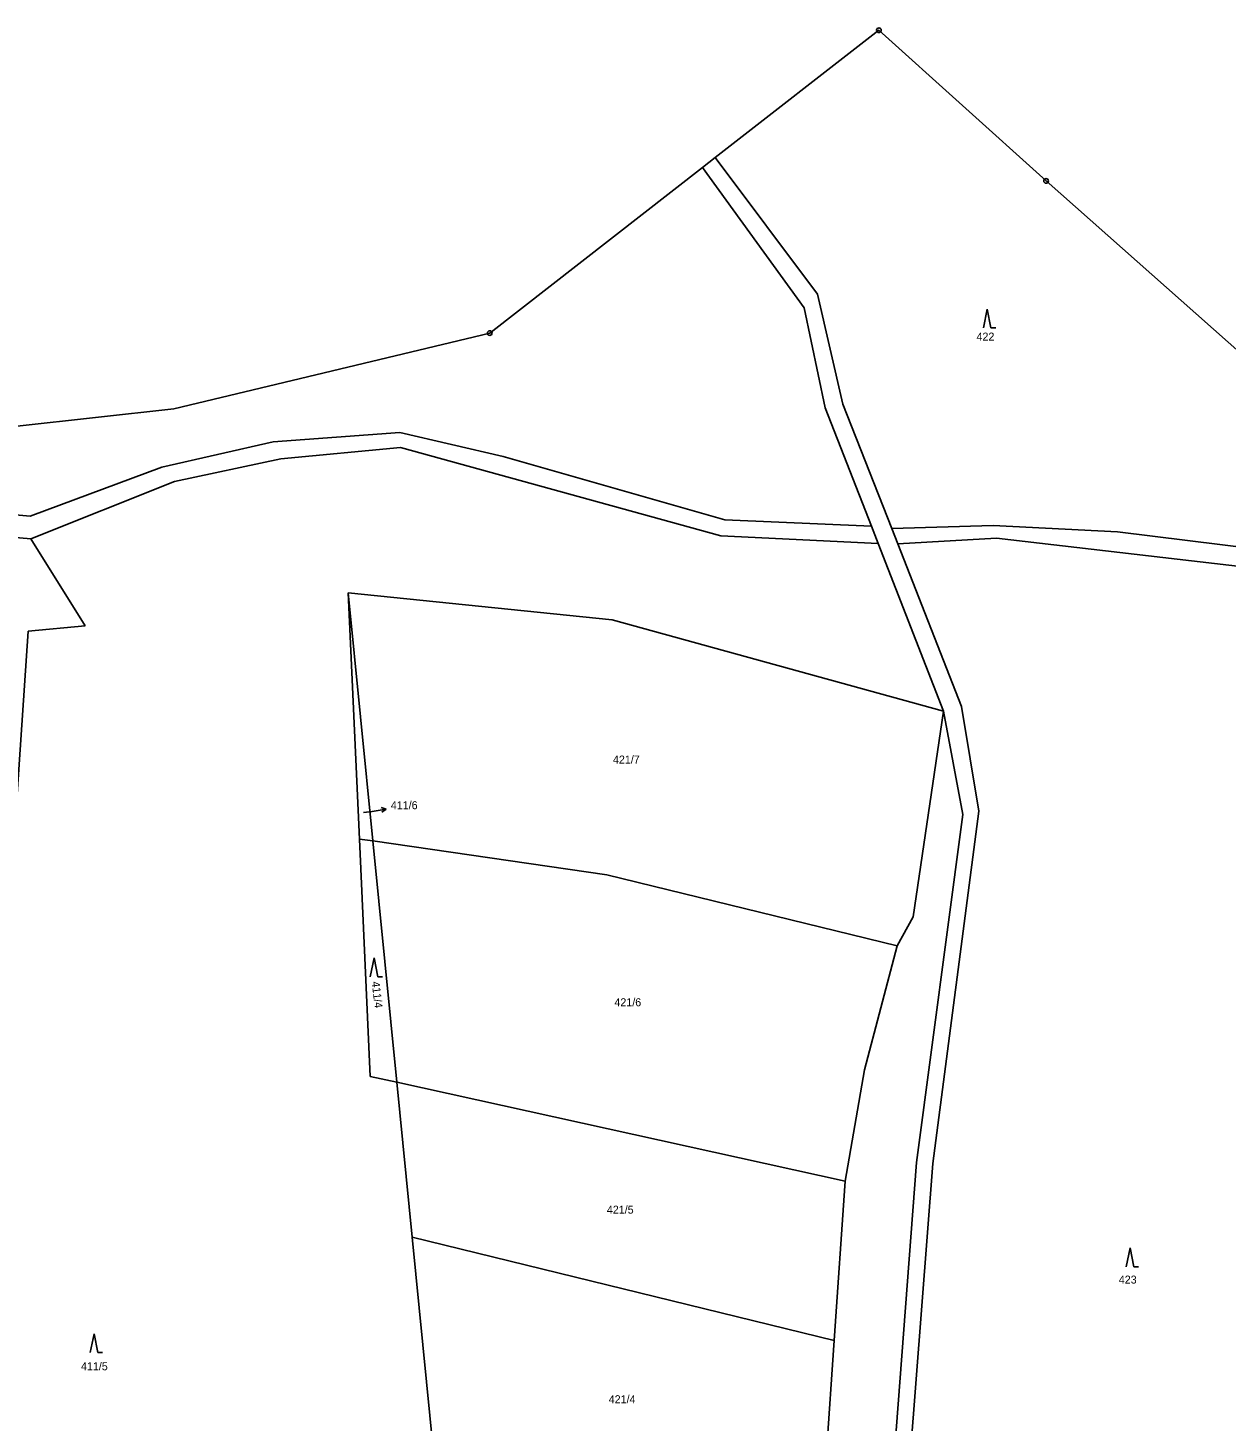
# Model space of a CAD drawing. Extents: x -791032 to -787751, y -1106872 to -1104403.
# Drawn here: x -789521.6 to -789266.9, y -1104699.4 to -1104403.4 of the extents above; entities that cross this region are included whole.
import ezdxf

# ---------------------------------------------------------------- set-up
doc = ezdxf.new("R2010")
doc.units = 0
for name, color, linetype in [('Komunikace', 7, 'Continuous'), ('Vrstva 1', 7, 'Continuous'), ('Vrstva 14', 7, 'Continuous'), ('Vrstva 16', 7, 'Continuous'), ('Vrstva 23', 7, 'Continuous'), ('Vrstva 28', 7, 'Continuous'), ('Vrstva 4', 7, 'Continuous')]:
    doc.layers.add(name, color=color, linetype=linetype)

msp = doc.modelspace()

# ---------------------------------------------------------------- linework, layer by layer
at = {"layer": 'Komunikace'}
msp.add_line((-789450.27, -1104570.15), (-789448.44, -1104569.87), dxfattribs=at)
at = {"layer": 'Vrstva 1'}
for p, q in [((-789353.8, -1104459.98), (-789375.51, -1104430.98)), ((-789356.59, -1104462.93), (-789378.2, -1104433.07)), ((-789348.42, -1104483.36), (-789353.8, -1104459.98)), ((-789356.59, -1104462.93), (-789352.15, -1104484.11)), ((-789352.15, -1104484.11), (-789342.32, -1104509.3)), ((-789338.01, -1104509.8), (-789348.42, -1104483.36)), ((-789493.17, -1104496.78), (-789469.5, -1104491.37)), ((-789469.5, -1104491.37), (-789442.56, -1104489.39)), ((-789442.56, -1104489.39), (-789420.57, -1104494.5)), ((-789467.85, -1104494.95), (-789442.43, -1104492.59)), ((-789442.43, -1104492.59), (-789374.29, -1104511.36)), ((-789521.1, -1104507.13), (-789493.17, -1104496.78)), ((-789490.45, -1104499.8), (-789467.85, -1104494.95)), ((-789420.57, -1104494.5), (-789373.44, -1104507.95)), ((-789520.97, -1104511.96), (-789490.45, -1104499.8)), ((-789592.42, -1104501.2), (-789521.1, -1104507.13)), ((-789593.12, -1104505.67), (-789520.97, -1104511.96)), ((-789373.44, -1104507.95), (-789342.32, -1104509.3)), ((-789338.01, -1104509.8), (-789316.42, -1104509.12)), ((-789316.42, -1104509.12), (-789289.99, -1104510.52)), ((-789520.97, -1104511.96), (-789509.46, -1104530.46)), ((-789374.29, -1104511.36), (-789340.9, -1104512.95)), ((-789342.32, -1104509.3), (-789340.9, -1104512.95)), ((-789336.73, -1104513.05), (-789338.01, -1104509.8)), ((-789315.72, -1104511.83), (-789336.73, -1104513.05)), ((-789315.72, -1104511.83), (-789258.77, -1104518.46)), ((-789289.99, -1104510.52), (-789244.47, -1104516.1)), ((-789340.9, -1104512.95), (-789326.98, -1104548.59)), ((-789323.15, -1104547.57), (-789336.73, -1104513.05)), ((-789451.16, -1104575.76), (-789453.54, -1104523.46)), ((-789453.54, -1104523.46), (-789448.3, -1104576.17)), ((-789397.39, -1104529.21), (-789453.54, -1104523.46)), ((-789326.98, -1104548.59), (-789397.39, -1104529.21)), ((-789521.57, -1104531.57), (-789526.14, -1104599.76)), ((-789509.46, -1104530.46), (-789521.57, -1104531.57)), ((-789319.46, -1104569.8), (-789323.15, -1104547.57)), ((-789333.41, -1104592.29), (-789326.98, -1104548.59)), ((-789326.98, -1104548.59), (-789322.91, -1104570.57)), ((-789322.91, -1104570.57), (-789332.71, -1104644.49)), ((-789329.28, -1104644.72), (-789319.46, -1104569.8)), ((-789448.86, -1104626.2), (-789451.16, -1104575.76)), ((-789451.16, -1104575.76), (-789448.3, -1104576.17)), ((-789448.3, -1104576.17), (-789443.21, -1104627.44)), ((-789448.3, -1104576.17), (-789398.52, -1104583.35)), ((-789398.52, -1104583.35), (-789336.84, -1104598.45)), ((-789336.84, -1104598.45), (-789333.41, -1104592.29)), ((-789343.8, -1104624.8), (-789336.84, -1104598.45)), ((-789448.86, -1104626.2), (-789443.21, -1104627.44)), ((-789443.21, -1104627.44), (-789439.94, -1104660.34)), ((-789443.21, -1104627.44), (-789347.89, -1104648.41)), ((-789347.89, -1104648.41), (-789343.8, -1104624.8)), ((-789332.71, -1104644.49), (-789339.98, -1104740.32)), ((-789336.62, -1104740.1), (-789329.28, -1104644.72)), ((-789350.23, -1104682.32), (-789347.89, -1104648.41)), ((-789439.94, -1104660.34), (-789435.24, -1104707.64)), ((-789439.94, -1104660.34), (-789350.23, -1104682.32)), ((-789353.27, -1104726.21), (-789350.23, -1104682.32))]:
    msp.add_line(p, q, dxfattribs=at)
at = {"layer": 'Vrstva 16'}
for p, q in [((-789448.44, -1104569.87), (-789445.474, -1104569.418)), ((-789445.474, -1104569.418), (-789446.537, -1104569.074)), ((-789445.474, -1104569.418), (-789446.387, -1104570.063))]:
    msp.add_line(p, q, dxfattribs=at)
at = {"layer": 'Vrstva 23'}
for p, q in [((-789318.5, -1104467.16), (-789317.7, -1104463.16)), ((-789317.7, -1104463.16), (-789316.9, -1104467.16)), ((-789316.9, -1104467.16), (-789315.9, -1104467.16)), ((-789448.83, -1104605.02), (-789448.03, -1104601.02)), ((-789448.03, -1104601.02), (-789447.23, -1104605.02)), ((-789447.23, -1104605.02), (-789446.23, -1104605.02)), ((-789288.13, -1104666.63), (-789287.33, -1104662.63)), ((-789287.33, -1104662.63), (-789286.53, -1104666.63)), ((-789286.53, -1104666.63), (-789285.53, -1104666.63)), ((-789508.35, -1104684.86), (-789507.55, -1104680.86)), ((-789507.55, -1104680.86), (-789506.75, -1104684.86)), ((-789506.75, -1104684.86), (-789505.75, -1104684.86))]:
    msp.add_line(p, q, dxfattribs=at)
at = {"layer": 'Vrstva 28'}
for centre, radius in [((-789340.72, -1104403.92), 0.5), ((-789340.72, -1104403.92), 0.01), ((-789305.2, -1104435.94), 0.5), ((-789305.2, -1104435.94), 0.01), ((-789423.45, -1104468.26), 0.5), ((-789423.45, -1104468.26), 0.01)]:
    msp.add_circle(centre, radius, dxfattribs=at)
at = {"layer": 'Vrstva 4'}
for p, q in [((-789340.72, -1104403.92), (-789375.51, -1104430.98)), ((-789340.72, -1104403.92), (-789305.2, -1104435.94)), ((-789375.51, -1104430.98), (-789378.2, -1104433.07)), ((-789378.2, -1104433.07), (-789423.45, -1104468.26)), ((-789305.2, -1104435.94), (-789217.65, -1104513.43)), ((-789423.45, -1104468.26), (-789490.6, -1104484.37)), ((-789490.6, -1104484.37), (-789523.92, -1104488.05))]:
    msp.add_line(p, q, dxfattribs=at)

# ---------------------------------------------------------------- texts
at = {"layer": 'Vrstva 14'}
for s, height, p in [('422', 1.7, (-789319.972, -1104469.86)), ('421/7', 1.7, (-789397.255, -1104559.72)), ('411/6', 0.1, (-789450.447, -1104570.15)), ('421/6', 1.7, (-789396.939, -1104611.28)), ('421/5', 1.7, (-789398.545, -1104655.34)), ('423', 1.7, (-789289.732, -1104670.2)), ('411/5', 1.7, (-789510.329, -1104688.62)), ('421/4', 1.7, (-789398.155, -1104695.62))]:
    msp.add_text(s, height=height, dxfattribs=at).set_placement(p)
msp.add_text('411/4', height=1.7, rotation=276.7401, dxfattribs=at).set_placement((-789448.55, -1104606.092))
at = {"layer": 'Vrstva 16'}
msp.add_text('411/6', height=1.7, dxfattribs=at).set_placement((-789444.47, -1104569.42))

doc.saveas('drawing.dxf')
